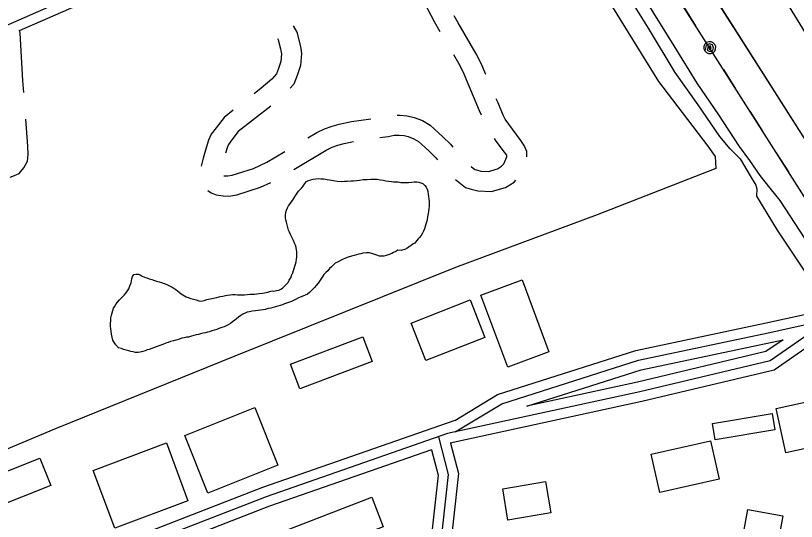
# Model space of a CAD drawing. Extents: x 3297735 to 3335592, y 670436 to 695807.
# Drawn here: x 3328412 to 3329586, y 689386 to 690145 of the extents above; entities that cross this region are included whole.
import ezdxf

# ---------------------------------------------------------------- set-up
doc = ezdxf.new("R2010")
doc.units = 0
for name, color, linetype in [('V-BLDG-OTLN', 7, 'Continuous'), ('V-RAIL-TRAK', 7, 'Continuous'), ('V-ROAD-CNTR', 7, 'Continuous'), ('V-SITE-OTLN', 7, 'Continuous'), ('V-TOPO-SHOR', 7, 'Continuous'), ('V-UTIL-LINE', 7, 'Continuous')]:
    doc.layers.add(name, color=color, linetype=linetype)

msp = doc.modelspace()

# ---------------------------------------------------------------- linework, layer by layer
at = {"layer": 'V-BLDG-OTLN'}
for points in [[(3329173.4, 689748.6), (3329213.8, 689640.5), (3329152, 689617.4), (3329111.6, 689725.5)], [(3329006.6, 689683.3), (3329095.2, 689718.3), (3329117.4, 689662.1), (3329028.8, 689627.2)], [(3328825.6, 689621.9), (3328934.1, 689662.8), (3328948.1, 689625.6), (3328839.6, 689584.7)], [(3329555.1, 689555.5), (3329660.6, 689578.4), (3329675.1, 689511.6), (3329569.6, 689488.7)], [(3328666.8, 689514.8), (3328772, 689556.7), (3328806.5, 689470.1), (3328701.3, 689428.2)], [(3329459.6, 689532.6), (3329549.1, 689547.6), (3329553.2, 689523), (3329463.7, 689508)], [(3328529, 689462.4), (3328638.9, 689503.5), (3328671.3, 689416.8), (3328561.4, 689375.7)], [(3329367.6, 689486.7), (3329456.7, 689506.7), (3329469.6, 689449.2), (3329380.5, 689429.2)], [(3328318.7, 689429.2), (3328448.8, 689480.7), (3328465.2, 689439.4), (3328335.1, 689387.9)], [(3329144.3, 689434.7), (3329208.5, 689445.5), (3329216.4, 689398.5), (3329152.2, 689387.8)], [(3328812.7, 689369.9), (3328947.9, 689421.9), (3328964.9, 689377.6), (3328829.7, 689325.6)], [(3329565.1, 689394.2), (3329549.1, 689306.1), (3329496.5, 689315.6), (3329512.4, 689403.7)]]:
    msp.add_lwpolyline(points, close=True, dxfattribs=at)
at = {"layer": 'V-RAIL-TRAK'}
msp.add_lwpolyline([(3328575.6, 691554.8), (3328627.2, 691476.1), (3328679.7, 691393), (3328700.1, 691360.8), (3328773.7, 691247.4), (3328855.5, 691119.1), (3328913.3, 691029.1), (3328978.9, 690926), (3329048.9, 690816.4), (3329114.5, 690713.4), (3329177.9, 690615.9), (3329204.9, 690572.3), (3329236.6, 690522.1), (3329279.9, 690456.9), (3329327.2, 690383), (3329389.7, 690286), (3329439.6, 690208.1), (3329495.6, 690120.3), (3329549, 690036.3), (3329613.3, 689935.4)], dxfattribs=at)
at = {"layer": 'V-ROAD-CNTR'}
for points in [[(3327634.8, 693191.3), (3327924.7, 692735.3), (3328040.4, 692556.2), (3328316.1, 692126.6), (3328721.5, 691496.1), (3328963.9, 691111.5), (3329150, 690824.8), (3329315.6, 690572), (3329489.8, 690297.5), (3329750, 689873.2), (3329947, 689574.8), (3330325.3, 688983.2), (3330632.9, 688504.3), (3330968.6, 687984.8), (3331105.1, 687763.7)], [(3330919.9, 687892), (3330745.8, 688162.6), (3330696.8, 688237.9), (3330310.5, 688848.4), (3330028.3, 689285.2), (3329749.7, 689715.1), (3329704.7, 689793.2), (3329210.1, 690571.2), (3329172.9, 690625.2), (3328716.9, 691335.8), (3328358.5, 691897.7)], [(3326825.6, 689869), (3327447.2, 689933.8), (3328086.3, 690003.4), (3328112.9, 690009.2), (3328162.3, 690027.3), (3328551.3, 690197.8), (3328926.9, 690362), (3329038.5, 690387.8), (3329075.6, 690395.5), (3329129.7, 690421.9), (3329239.7, 690483.5), (3329321.3, 690543)], [(3328418.2, 690123), (3328557.3, 690184), (3328931.6, 690347.7), (3329010.4, 690365.9)], [(3329050.5, 690120.9), (3329041.9, 690136.1), (3329021.4, 690175.3), (3329018.3, 690182.1), (3329015.5, 690188.8), (3329012.8, 690195.5), (3329010.4, 690202.4), (3329008.1, 690209.3), (3329007.6, 690211)], [(3329119, 690056.9), (3329111.9, 690073.5), (3329104.6, 690087.8), (3329077.4, 690134.2), (3329071.5, 690144.8)], [(3328424.6, 690029.5), (3328423.2, 690047.9), (3328419.2, 690118.9), (3328418.4, 690123.5)], [(3328829.2, 690130), (3328834.8, 690120.1), (3328839.5, 690102.6), (3328841.1, 690096), (3328842.2, 690088.5), (3328840.6, 690070.5), (3328835.6, 690055.1), (3328830.2, 690042.3), (3328825.1, 690036.2)], [(3328805.7, 690110.7), (3328806.8, 690108.7), (3328810.4, 690095.2), (3328811.6, 690090.3), (3328812, 690087.7), (3328811, 690076.5), (3328807.5, 690065.6), (3328804.3, 690058), (3328797.5, 690049.8), (3328781.6, 690036.2), (3328771, 690027.9)], [(3329112.4, 689995.6), (3329109.6, 690002.4), (3329084.7, 690060.8), (3329078.3, 690073.4), (3329070.7, 690086.4)], [(3329180.6, 689933.1), (3329180.5, 689941.4), (3329176.6, 689950.2), (3329171.6, 689957.7), (3329158.8, 689974.7), (3329148.2, 689989.6), (3329144.9, 689995.5), (3329137.3, 690014), (3329134.6, 690020.1)], [(3328739.5, 690003.2), (3328725.6, 689992.2), (3328713.7, 689976.8), (3328706.1, 689967.1), (3328702.4, 689958.1), (3328698.9, 689946.6), (3328694.2, 689931.3), (3328691.1, 689918.9)], [(3328795.8, 690009.2), (3328747, 689971), (3328737.5, 689958.5), (3328732.3, 689951.9), (3328730.7, 689948), (3328727.9, 689938.7)], [(3328851.4, 689961.8), (3328864.9, 689969.9), (3328876.5, 689975.3), (3328887.8, 689979.2), (3328898.8, 689982.2), (3328917.2, 689986.3), (3328946.2, 689990.4)], [(3328985.7, 689995.6), (3328990.2, 689995.5), (3329000.5, 689994.8), (3329011.1, 689992.3), (3329023.9, 689987.5), (3329035.1, 689980.5), (3329042, 689974.9), (3329054.5, 689963.3), (3329065.7, 689952), (3329069.3, 689947.8)], [(3328404.4, 689902.7), (3328408, 689903.9), (3328417.8, 689908.3), (3328424.9, 689916.8), (3328430.4, 689926.8), (3328431.5, 689936.5), (3328430.7, 689949.4), (3328427.6, 689989.6)], [(3328830.4, 689914.3), (3328879.1, 689943.4), (3328887.8, 689947.5), (3328896.7, 689950.5), (3328906, 689953.1), (3328920.3, 689956.2)], [(3328959.8, 689962.1), (3328972.1, 689963.9), (3328981.3, 689965.7), (3328988.7, 689965.5), (3328996, 689965), (3329002.3, 689963.5), (3329010.6, 689960.4), (3329017.7, 689956), (3329022.3, 689952.2), (3329033.6, 689941.8), (3329043.6, 689931.6), (3329046.3, 689928.5)], [(3329096.7, 689918.8), (3329102.6, 689914), (3329104.9, 689913.4), (3329111.2, 689911.8), (3329123.7, 689911.1), (3329134.5, 689914.6), (3329136.4, 689915.1), (3329142.5, 689918.9), (3329146.2, 689922.6), (3329150.6, 689933.1), (3329150.5, 689935), (3329150.3, 689935.7), (3329147.1, 689940.3), (3329134.6, 689956.9), (3329131.8, 689960.9)], [(3328725.4, 689904.7), (3328726.7, 689904.6), (3328731.1, 689904.4), (3328738, 689905.4), (3328769.6, 689915.5), (3328789.9, 689925), (3328817.1, 689941.3)], [(3329073.3, 689899.1), (3329088.4, 689887), (3329097, 689884.4), (3329106.9, 689882), (3329127.5, 689880.9), (3329143.1, 689885.8), (3329148.6, 689887.3), (3329161.3, 689895.2), (3329164, 689898)], [(3328701, 689882.5), (3328706.2, 689878.9), (3328713.6, 689875.9), (3328724.3, 689874.6), (3328732.7, 689874.3), (3328744.8, 689876.1), (3328780.6, 689887.5), (3328795.7, 689894.6)], [(3329802.2, 689794.1), (3329637.7, 689690.4), (3329546.1, 689626.8), (3329350.2, 689580.2), (3329061.5, 689517.6), (3328788.7, 689422.6), (3328436.3, 689285.9), (3328409.7, 689273.5), (3328381.9, 689256.7), (3328358.9, 689236.8), (3328343.9, 689217.6), (3328331.4, 689193.5), (3328323.7, 689163.4), (3328277.4, 688814.4), (3328209.1, 688330.8), (3328180, 688083.5)], [(3329810.2, 689781.4), (3329646, 689677.9), (3329552.3, 689612.9), (3329353.5, 689565.6), (3329065.6, 689503.1), (3329065.6, 689503.1)], [(3329072.6, 689537.3), (3329136.6, 689576.3), (3329344.5, 689642.1), (3329540.1, 689683.8), (3329630, 689703.2)], [(3329073.1, 689520.1), (3329142.9, 689562.5), (3329348.3, 689627.6), (3329543.2, 689669.1), (3329636, 689689.2)], [(3329565.5, 689658.6), (3329539.9, 689640.8), (3329346.8, 689594.8), (3329180.7, 689558.8)], [(3329180.7, 689558.8), (3329352.2, 689613.1), (3329565.5, 689658.6)], [(3329072.6, 689537.3), (3328783.5, 689436.7), (3328430.4, 689299.7), (3328402.7, 689286.8), (3328373.1, 689268.9), (3328348, 689247.2), (3328342.6, 689240.4)], [(3329047.9, 689512.8), (3329062.5, 689456.4), (3329041.1, 689264.5), (3328998.2, 688950.2), (3328950.6, 688593.1), (3328919.4, 688311.3), (3328877.9, 688044.7), (3328870.8, 687990.5), (3328833.6, 687700.7), (3328822.8, 687662.3), (3328805.3, 687625), (3328746.4, 687535.2), (3328638.2, 687380), (3328621.6, 687350.1), (3328608.2, 687321), (3328599.8, 687287.4), (3328592.8, 687248.1), (3328575.2, 687135.9), (3328544, 686880.4), (3328530.3, 686731.8)], [(3329065.9, 689503.2), (3329077.8, 689457.5), (3329062.6, 689321.7)], [(3329037.5, 689493.3), (3328793.9, 689408.6), (3328689.7, 689368.1)], [(3329037.5, 689493.3), (3329047.3, 689455.3), (3329026.2, 689266.4), (3328983.3, 688952.2), (3328969.1, 688845.4)]]:
    msp.add_lwpolyline(points, dxfattribs=at)
at = {"layer": 'V-SITE-OTLN'}
msp.add_lwpolyline([(3329283.1, 690200.4), (3329378.6, 690046.4), (3329414.2, 689999.8), (3329438.2, 689968.1), (3329452.6, 689949.2), (3329463.6, 689933.7), (3329464.4, 689915.4), (3329286.4, 689846.2), (3329073.3, 689767.2), (3328741.8, 689633.7), (3328473.2, 689525.1), (3328206.7, 689413.8)], dxfattribs=at)
at = {"layer": 'V-TOPO-SHOR'}
for points in [[(3329486.3, 689945.2), (3329470.4, 689963.6), (3329438, 690011), (3329403.5, 690059.7), (3329363.2, 690126.2), (3329323.4, 690191.1)], [(3329357, 690172), (3329401.6, 690099.8), (3329436.2, 690043.7), (3329468.6, 689996.3), (3329499.7, 689948.7)], [(3329486.3, 689945.2), (3329501.1, 689930.1), (3329516.3, 689904.8), (3329524.6, 689890.5), (3329526, 689885.1), (3329525.4, 689874.1), (3329556.6, 689823), (3329643.2, 689692.9), (3329686, 689644.6), (3329751, 689554.8), (3329822.4, 689438.3), (3329899.4, 689307.4)], [(3329499.7, 689948.7), (3329515.3, 689927.6), (3329530.5, 689905.1), (3329545.7, 689886.1), (3329560.9, 689867.7), (3329605.9, 689798.3), (3329647.6, 689726.7), (3329674.6, 689680.4), (3329693.3, 689655.2), (3329738.2, 689596), (3329808.2, 689485.6), (3329890.7, 689350.7)], [(3328827, 689813.4), (3328825.4, 689816.6), (3328823.8, 689820), (3328822.6, 689823.2), (3328821.4, 689827), (3328820.5, 689830.9), (3328819.3, 689834.8), (3328818.6, 689838.6), (3328818.1, 689841.8), (3328817.9, 689846.1), (3328818.3, 689849.5), (3328819.4, 689853.2), (3328820.8, 689856.6), (3328822.6, 689859.6), (3328824.6, 689862.3), (3328826.6, 689865.1), (3328828.4, 689867.8), (3328830.9, 689871.7), (3328833.3, 689875.6), (3328835.4, 689878.5), (3328837.4, 689881.5), (3328839.7, 689883.8), (3328841.9, 689886.1), (3328844.4, 689889.3), (3328846.9, 689893.2), (3328849.3, 689895.9), (3328852.5, 689897.5), (3328855.9, 689898.7), (3328859.5, 689899.4), (3328863.6, 689899.9), (3328867.5, 689900.4), (3328871.1, 689900.2), (3328875.5, 689900), (3328880.7, 689899.1), (3328884.1, 689898.7), (3328890, 689897.6), (3328895.7, 689896.7), (3328901.6, 689896.3), (3328906.6, 689896.4), (3328910.5, 689896.4), (3328916.6, 689896.9), (3328920.1, 689896.9), (3328924.4, 689897.6), (3328929.1, 689898.1), (3328934.6, 689898.9), (3328940.7, 689899.1), (3328946, 689899.4), (3328952.1, 689899.4), (3328955.5, 689899.5), (3328960.5, 689898.6), (3328964.6, 689898.2), (3328968.5, 689897.3), (3328972.6, 689896.4), (3328977.1, 689896), (3328980.3, 689895.8), (3328983.5, 689895.6), (3328987.4, 689895.4), (3328991.2, 689894.7), (3328995.3, 689894.8), (3328998.7, 689894.6), (3329002.8, 689894.6), (3329007.6, 689895.3), (3329011.2, 689895.6), (3329015.1, 689895.6), (3329018.3, 689894.9), (3329021.5, 689894.3), (3329024.2, 689892.9), (3329027.2, 689890.2), (3329029.3, 689887.8), (3329030.9, 689884.6), (3329031.8, 689881.2), (3329032.3, 689877.1), (3329032.6, 689873.7), (3329033.3, 689869.6), (3329033.8, 689866), (3329034, 689862.1), (3329034, 689858.5), (3329033.4, 689855.5), (3329032.7, 689851.2), (3329032.3, 689848), (3329031.2, 689843), (3329030.8, 689839.3), (3329030.1, 689836.4), (3329029, 689832), (3329027.9, 689828.4), (3329027, 689825), (3329025.2, 689821.3), (3329023.7, 689818.6), (3329021.6, 689814.9), (3329019.4, 689812.2), (3329017.4, 689809.9), (3329015.3, 689807.6), (3329013.5, 689804.9), (3329012.1, 689803.5), (3329009.9, 689802.3), (3329006.3, 689799.6), (3329004, 689798.6), (3329000.2, 689795.7), (3328998.1, 689794.7), (3328991.8, 689792.4), (3328986.6, 689792.8)], [(3328559.7, 689705.9), (3328561.3, 689709.1), (3328563.3, 689712.5), (3328565.3, 689714.8), (3328568.3, 689718.2), (3328570.5, 689720.5), (3328573, 689722.8), (3328575.7, 689725.6), (3328578.2, 689728.3), (3328580.7, 689731.7), (3328582.7, 689734.9), (3328584.2, 689739.3), (3328585.8, 689744.1), (3328586.5, 689747), (3328587.1, 689750.2), (3328588.2, 689753.4), (3328590, 689756.4), (3328593.2, 689757.1), (3328596.4, 689756.9), (3328599.6, 689755.8), (3328602.6, 689754.2), (3328606.2, 689752.6), (3328609.6, 689751.5), (3328613.3, 689750.2), (3328617.1, 689748.8), (3328621.2, 689747.7), (3328624.2, 689746.6), (3328628.3, 689745.7), (3328631.5, 689744.6), (3328635.8, 689743.1), (3328639.7, 689741.3), (3328643.6, 689739.5), (3328647.5, 689737.5), (3328650, 689735.7), (3328653.2, 689733.9), (3328655.7, 689731.9), (3328658.4, 689730.1), (3328661.4, 689727.6), (3328666, 689724.4), (3328668.7, 689722.9), (3328671.7, 689721.7), (3328675.8, 689720.4), (3328679.5, 689719.3), (3328683.8, 689718.2), (3328687.7, 689717.1), (3328691.1, 689716.4), (3328695.8, 689717.6), (3328699.9, 689718.8), (3328704.7, 689720), (3328709.5, 689721.1), (3328714.5, 689722.1), (3328719.7, 689723.3), (3328723.8, 689723.7), (3328727.6, 689724.7), (3328730.8, 689725.4), (3328734.7, 689726.1), (3328738.8, 689726.4), (3328742.4, 689726.2), (3328745.8, 689726), (3328749, 689725.8), (3328752.4, 689725.8), (3328756.5, 689725.8), (3328760.4, 689726.3), (3328764.7, 689726.8), (3328767.9, 689726.8), (3328771.5, 689727.1), (3328775.1, 689727.5), (3328778.3, 689728), (3328783.4, 689728.2), (3328786.4, 689728.9), (3328791.3, 689730), (3328796.1, 689731.2), (3328797.9, 689731.7), (3328800.6, 689731.6), (3328804.6, 689732.3), (3328807.8, 689733), (3328810.8, 689734.2), (3328813.5, 689736), (3328816.2, 689738.8), (3328818.5, 689741.1), (3328821.8, 689744.7), (3328823.6, 689747.9), (3328825.7, 689751.6), (3328827, 689755), (3328828.8, 689758.9), (3328830.1, 689762.5), (3328831.2, 689765.7), (3328832.1, 689768.9), (3328833, 689771.9), (3328833.9, 689775.5), (3328834.5, 689779.4), (3328835, 689783), (3328835.2, 689787.1), (3328834.9, 689790.3), (3328834.4, 689793.7), (3328833.9, 689796.9), (3328832.8, 689800.5), (3328831.6, 689803.5), (3328830, 689807.3), (3328828.4, 689810.5), (3328827, 689813.4)], [(3328986.6, 689792.8), (3328983.6, 689791), (3328980.2, 689789.4), (3328977.5, 689787.8), (3328973.9, 689786.4), (3328969.3, 689785), (3328965.7, 689784), (3328962.5, 689783.8), (3328959.3, 689784.2), (3328955, 689785.3), (3328950.7, 689787.1), (3328947.7, 689788.2), (3328944.1, 689788.9), (3328939.7, 689789.1), (3328934.3, 689788.3), (3328931.3, 689787.6), (3328927.9, 689786.9), (3328924.8, 689786.2), (3328920.9, 689785), (3328917, 689783.9), (3328912.3, 689782.3), (3328908.2, 689780.9), (3328903.7, 689779), (3328900.5, 689777.6), (3328896.9, 689775.5), (3328892.8, 689773.5), (3328890.1, 689771.2), (3328887.2, 689768.2), (3328884, 689765.4), (3328881.3, 689762.2), (3328878.6, 689759.3), (3328875.6, 689756.3), (3328873.8, 689753.8), (3328866.9, 689743.5)], [(3328866.9, 689743.5), (3328864.2, 689740), (3328861.7, 689737.1), (3328858.5, 689734.1), (3328856.5, 689731.8), (3328854, 689729.3), (3328850.9, 689727), (3328847.7, 689725.6), (3328844.1, 689724), (3328840, 689722.6), (3328837.3, 689721.2), (3328833.9, 689719.6), (3328831.1, 689718), (3328826.8, 689716.1), (3328823.7, 689714.9), (3328820.7, 689713.8), (3328816.6, 689712.6), (3328813.2, 689711), (3328809.8, 689709.8), (3328806.2, 689708.9), (3328802.8, 689708), (3328799.6, 689707), (3328795.8, 689706.1), (3328791.7, 689705.2), (3328787.4, 689703.8), (3328784.2, 689703.3), (3328780.5, 689702.8), (3328776.7, 689702.5), (3328772.6, 689701.8), (3328768, 689701.3), (3328763.7, 689700.6), (3328760.3, 689699.7), (3328757.2, 689698.5), (3328753.8, 689696.7), (3328751, 689694.8), (3328747.2, 689692.3), (3328744.3, 689690), (3328741.8, 689687.9), (3328738.2, 689685.2), (3328735.2, 689682.9), (3328732, 689680.8), (3328728.9, 689679.2), (3328725.9, 689678), (3328722.5, 689676.7), (3328718, 689675.3), (3328715, 689674.1), (3328711, 689672.9), (3328707.1, 689671.8), (3328703.9, 689670.6), (3328700.8, 689669.9), (3328697.6, 689669), (3328693.7, 689668.3), (3328690.3, 689667.3), (3328687.4, 689666.6), (3328683.7, 689665.7), (3328680.1, 689664.7), (3328676.7, 689663.8), (3328672.4, 689662.6), (3328669, 689662.2), (3328665.8, 689661.4), (3328662.2, 689660.7), (3328658.8, 689659.6), (3328654.9, 689658.4), (3328649.5, 689657), (3328645.1, 689655.8), (3328641.7, 689654.4), (3328637.9, 689653.3), (3328633.4, 689651.6), (3328629, 689650), (3328625.2, 689648.4), (3328621.3, 689647), (3328617, 689645.4), (3328613.2, 689644), (3328610.2, 689643.1), (3328607, 689641.9), (3328603.4, 689641), (3328599.8, 689639.8), (3328596.6, 689639.1), (3328592.5, 689639.3), (3328588.9, 689640.2), (3328585.7, 689641), (3328582.3, 689641.7), (3328578.6, 689642.8), (3328574.7, 689643.9), (3328571.5, 689645.5), (3328567.2, 689646.6), (3328562.9, 689650.9), (3328559.9, 689655.2), (3328558.5, 689658.1), (3328557.3, 689662.2), (3328556.4, 689666.7), (3328555.9, 689671.5), (3328555.6, 689674.9), (3328555.1, 689679), (3328555.1, 689683.1), (3328555.3, 689687.4), (3328555.5, 689691.3), (3328556.4, 689695.4), (3328557.3, 689699), (3328558.4, 689702.2), (3328559.7, 689705.9)]]:
    msp.add_lwpolyline(points, dxfattribs=at)
at = {"layer": 'V-UTIL-LINE'}
for points in [[(3330475, 685655.1), (3330447.7, 685743.3), (3330401.5, 685941.4), (3330443.1, 686234.1), (3330505.3, 686525.7), (3330541, 686906), (3330587.8, 687295.4), (3330631.5, 687650.3), (3330688.9, 688037.2), (3330544.4, 688246.5), (3330445.8, 688552.1), (3329849.5, 689477.3), (3329408, 690171.6), (3328970.9, 690864.9), (3328673.3, 691304), (3328183.4, 692092.3), (3327926.6, 692482.3), (3327675, 692862.7), (3327176.6, 693626), (3326955.5, 694013.2), (3326951.1, 694022.1)], [(3329434.5, 690130), (3329416.3, 690158.7)], [(3329455.4, 690097.1), (3329454.3, 690094.4), (3329456.6, 690094.9), (3329457.6, 690097.5), (3329455.8, 690099.8), (3329452.8, 690098.1), (3329451.7, 690093.5), (3329455.3, 690091.2), (3329459.9, 690092.6), (3329461.1, 690097), (3329459.6, 690101.2), (3329455, 690102.7), (3329450.2, 690100.1), (3329447.8, 690092.3), (3329450.3, 690089.7), (3329453.5, 690088.3), (3329457, 690088.2), (3329460.3, 690089.5), (3329462.8, 690091.9), (3329464.2, 690095.1), (3329464.3, 690098.6), (3329463, 690101.9), (3329460.6, 690104.4), (3329457.4, 690105.9), (3329453.9, 690105.9), (3329450.6, 690104.7), (3329448.1, 690102.2), (3329446.6, 690099), (3329446.6, 690095.5), (3329447.8, 690092.3)], [(3329494.6, 690035.5), (3329476.4, 690064.2)], [(3329534.3, 689973), (3329516.1, 690001.7)], [(3329574, 689910.6), (3329555.8, 689939.3)]]:
    msp.add_lwpolyline(points, dxfattribs=at)

doc.saveas('drawing.dxf')
